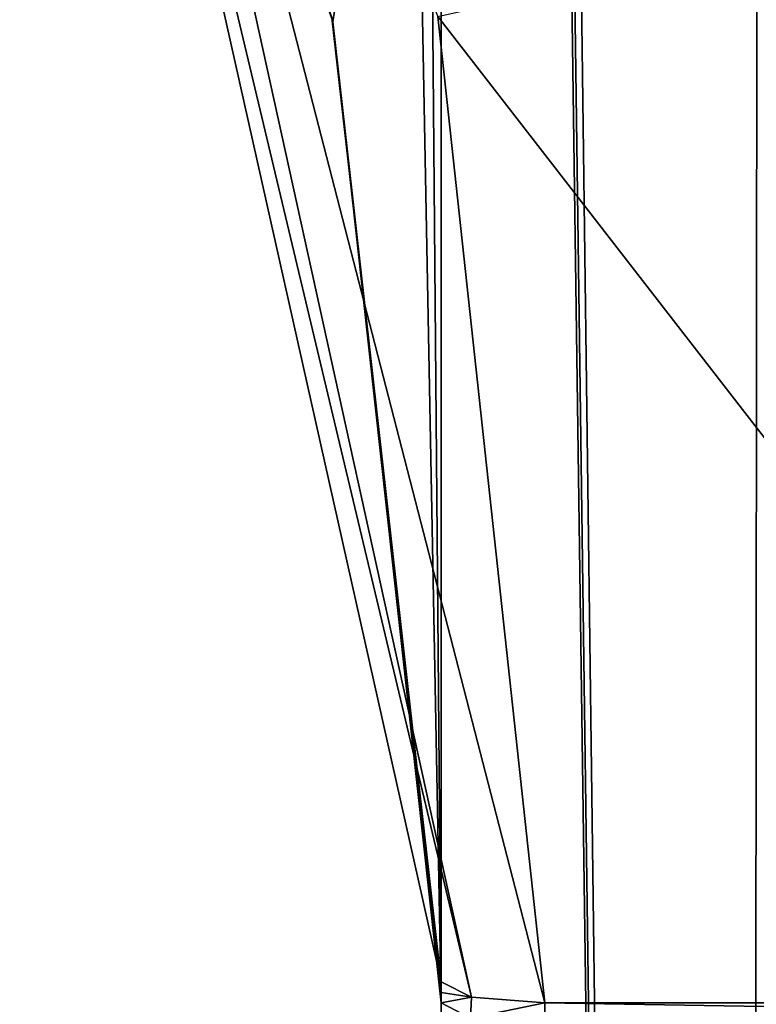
# Model space of a CAD drawing. Header units: millimetres. Extents: x -455 to 455, y -678 to 20.
# Tile 454 of 656: x -6.22 to -4.09, y -41.71 to -38.87. Entities that reach past the tile are written whole.
import ezdxf

# ---------------------------------------------------------------- set-up
doc = ezdxf.new("R2010")
doc.units = ezdxf.units.MM
doc.header["$LTSCALE"] = 65.185185
for name, color, linetype in [('358', 7, 'CONTINUOUS'), ('359', 7, 'CONTINUOUS'), ('362', 7, 'CONTINUOUS'), ('371', 7, 'CONTINUOUS'), ('443', 7, 'CONTINUOUS'), ('444', 7, 'CONTINUOUS'), ('445', 7, 'CONTINUOUS'), ('446', 7, 'CONTINUOUS'), ('537', 7, 'CONTINUOUS'), ('538', 7, 'CONTINUOUS')]:
    doc.layers.add(name, color=color, linetype=linetype)

msp = doc.modelspace()

# ---------------------------------------------------------------- linework, layer by layer
at = {"layer": '358', "linetype": 'CONTINUOUS'}
for points in [[(-5, -18.2021, 9.5387), (-5.1998, -18.4572, 8.7146), (-5, -41.7104, 9.5387), (-5, -18.2021, 9.5387)], [(-5, -41.7104, 9.5387), (-5.1998, -18.4572, 8.7146), (-5.0823, -37.3922, 9.0006), (-5, -41.7104, 9.5387)]]:
    msp.add_3dface(points, dxfattribs=at)
at = {"layer": '359', "linetype": 'CONTINUOUS'}
for points in [[(-5, -15.4223, 13.5814), (-5, -41.7104, 9.5387), (-5, -11.7635, 16.85), (-5, -15.4223, 13.5814)], [(-5, -11.7635, 16.85), (-5, -41.7104, 9.5387), (-5, -74.7, 16.85), (-5, -11.7635, 16.85)], [(-5, -18.2021, 9.5387), (-5, -41.7104, 9.5387), (-5, -15.4223, 13.5814), (-5, -18.2021, 9.5387)], [(-5, -74.7, 16.85), (-5, -41.7104, 9.5387), (-5, -74.7, -5.343), (-5, -74.7, 16.85)], [(-5, -74.7, -5.343), (-5, -41.7104, 9.5387), (-5, -74.5447, -5.7826), (-5, -74.7, -5.343)], [(-5, -74.5447, -5.7826), (-5, -41.7104, 9.5387), (-5, -74.1478, -6.0272), (-5, -74.5447, -5.7826)], [(-5, -74.1478, -6.0272), (-5, -41.7104, 9.5387), (-5, -41.7104, -13.0355), (-5, -74.1478, -6.0272)]]:
    msp.add_3dface(points, dxfattribs=at)
at = {"layer": '362', "linetype": 'CONTINUOUS'}
for points in [[(-4.0572, -6.3538, 19.0336), (-4.9632, -10.8898, 17.3182), (-4.1213, -74.7, 18.9713), (-4.0572, -6.3538, 19.0336)], [(-2, -74.7, 19.85), (-4.0572, -6.3538, 19.0336), (-4.1213, -74.7, 18.9713), (-2, -74.7, 19.85)], [(-4.9632, -10.8898, 17.3182), (-4.9909, -11.3396, 17.0837), (-4.1213, -74.7, 18.9713), (-4.9632, -10.8898, 17.3182)], [(-4.9909, -11.3396, 17.0837), (-5, -11.7635, 16.85), (-4.1213, -74.7, 18.9713), (-4.9909, -11.3396, 17.0837)], [(-5, -11.7635, 16.85), (-5, -74.7, 16.85), (-4.1213, -74.7, 18.9713), (-5, -11.7635, 16.85)]]:
    msp.add_3dface(points, dxfattribs=at)
at = {"layer": '371', "linetype": 'CONTINUOUS'}
for points in [[(-4.7001, -41.7104, -13.3424), (-2.8001, -41.7104, -13.3424), (-2.8, -41.7421, -13.3356), (-4.7001, -41.7104, -13.3424)], [(-4.7, -41.7421, -13.3356), (-4.7001, -41.7104, -13.3424), (-2.8, -41.7421, -13.3356), (-4.7, -41.7421, -13.3356)]]:
    msp.add_3dface(points, dxfattribs=at)
at = {"layer": '443', "linetype": 'CONTINUOUS'}
for points in [[(-5.0823, -37.3922, 9.0006), (-6.218, -36.2164, 3.6487), (-5.3129, -38.8756, 6.4324), (-5.0823, -37.3922, 9.0006)], [(-5, -41.7104, 9.5387), (-5.0823, -37.3922, 9.0006), (-5.3129, -38.8756, 6.4324), (-5, -41.7104, 9.5387)]]:
    msp.add_3dface(points, dxfattribs=at)
at = {"layer": '444', "linetype": 'CONTINUOUS'}
for points in [[(-5.3129, -38.8756, 6.4324), (-6.218, -36.2164, 3.6487), (-5.3155, -38.864, -13.6511), (-5.3129, -38.8756, 6.4324)], [(-5.0001, -41.6492, -13.049), (-5.3129, -38.8756, 6.4324), (-5.3155, -38.864, -13.6511), (-5.0001, -41.6492, -13.049)], [(-5, -41.7104, -13.0355), (-5, -41.7104, 9.5387), (-5.3129, -38.8756, 6.4324), (-5, -41.7104, -13.0355)], [(-5, -41.7104, -13.0355), (-5.3129, -38.8756, 6.4324), (-5, -41.6798, -13.0422), (-5, -41.7104, -13.0355)], [(-5.3129, -38.8756, 6.4324), (-5.0001, -41.6492, -13.049), (-5, -41.6798, -13.0422), (-5.3129, -38.8756, 6.4324)]]:
    msp.add_3dface(points, dxfattribs=at)
at = {"layer": '445', "linetype": 'CONTINUOUS'}
for points in [[(-6.218, -36.2164, -14.224), (-6.1184, -36.2146, -14.4354), (-4.9124, -41.694, -13.2559), (-6.218, -36.2164, -14.224)], [(-6.218, -36.2164, -14.224), (-5.0001, -41.6492, -13.049), (-5.3155, -38.864, -13.6511), (-6.218, -36.2164, -14.224)], [(-5.0001, -41.6492, -13.049), (-6.218, -36.2164, -14.224), (-4.9124, -41.694, -13.2559), (-5.0001, -41.6492, -13.049)], [(-5.0092, -38.8603, -13.9443), (-4.7001, -41.7104, -13.3424), (-6.1184, -36.2146, -14.4354), (-5.0092, -38.8603, -13.9443)], [(-6.1184, -36.2146, -14.4354), (-4.7001, -41.7104, -13.3424), (-4.9124, -41.694, -13.2559), (-6.1184, -36.2146, -14.4354)]]:
    msp.add_3dface(points, dxfattribs=at)
at = {"layer": '446', "linetype": 'CONTINUOUS'}
for points in [[(-2.8001, -41.7104, -13.3424), (-5.0092, -38.8603, -13.9443), (-3.1547, -38.4462, -13.9456), (-2.8001, -41.7104, -13.3424)], [(-2.8001, -41.7104, -13.3424), (-4.7001, -41.7104, -13.3424), (-5.0092, -38.8603, -13.9443), (-2.8001, -41.7104, -13.3424)]]:
    msp.add_3dface(points, dxfattribs=at)
at = {"layer": '537', "linetype": 'CONTINUOUS'}
for points in [[(-5, -41.6798, -13.0422), (-5.0001, -41.6492, -13.049), (-4.9124, -41.694, -13.2559), (-5, -41.6798, -13.0422)], [(-5, -41.7104, -13.0355), (-5, -41.6798, -13.0422), (-4.9124, -41.694, -13.2559), (-5, -41.7104, -13.0355)], [(-5, -41.7104, -13.0355), (-4.9124, -41.694, -13.2559), (-4.9153, -41.7545, -13.2396), (-5, -41.7104, -13.0355)], [(-4.9124, -41.694, -13.2559), (-4.7001, -41.7104, -13.3424), (-4.9153, -41.7545, -13.2396), (-4.9124, -41.694, -13.2559)], [(-4.7001, -41.7104, -13.3424), (-4.7, -41.7421, -13.3356), (-4.9153, -41.7545, -13.2396), (-4.7001, -41.7104, -13.3424)]]:
    msp.add_3dface(points, dxfattribs=at)
at = {"layer": '538', "linetype": 'CONTINUOUS'}
msp.add_3dface([(-5, -74.1478, -6.0272), (-5, -41.7104, -13.0355), (-4.9153, -41.7545, -13.2396), (-5, -74.1478, -6.0272)], dxfattribs=at)

doc.saveas('drawing.dxf')
